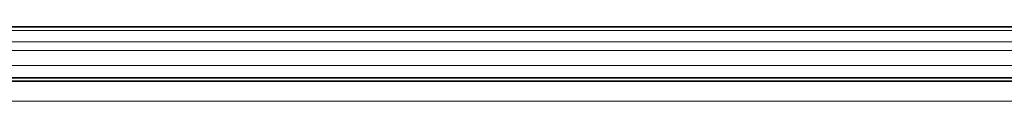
# Model space of a CAD drawing. Header units: millimetres. Extents: x 0 to 1118, y 0 to 864.
# Tile 265 of 339: x 811.53 to 851.34, y 530.25 to 533.25. Entities that reach past the tile are written whole.
import ezdxf

# ---------------------------------------------------------------- set-up
doc = ezdxf.new("R2010")
doc.units = ezdxf.units.MM

msp = doc.modelspace()

# ---------------------------------------------------------------- linework, layer by layer
at = {"color": 7, "linetype": 'Continuous', "lineweight": 35}
for p, q in [((878.5512, 533.2514), (694.6262, 533.2514)), ((878.5512, 531.1889), (694.6262, 531.1889)), ((878.9148, 531.0514), (694.2625, 531.0514))]:
    msp.add_line(p, q, dxfattribs=at)
at = {"color": 7, "linetype": 'Continuous', "lineweight": 18}
for p, q in [((878.5512, 533.105), (694.6262, 533.105)), ((878.5512, 532.6479), (694.6262, 532.6479)), ((878.5512, 532.2943), (694.6262, 532.2943)), ((878.5512, 531.6889), (694.6262, 531.6889)), ((878.5512, 531.0639), (694.6262, 531.0639)), ((878.9148, 530.2514), (694.2625, 530.2514))]:
    msp.add_line(p, q, dxfattribs=at)

doc.saveas('drawing.dxf')
